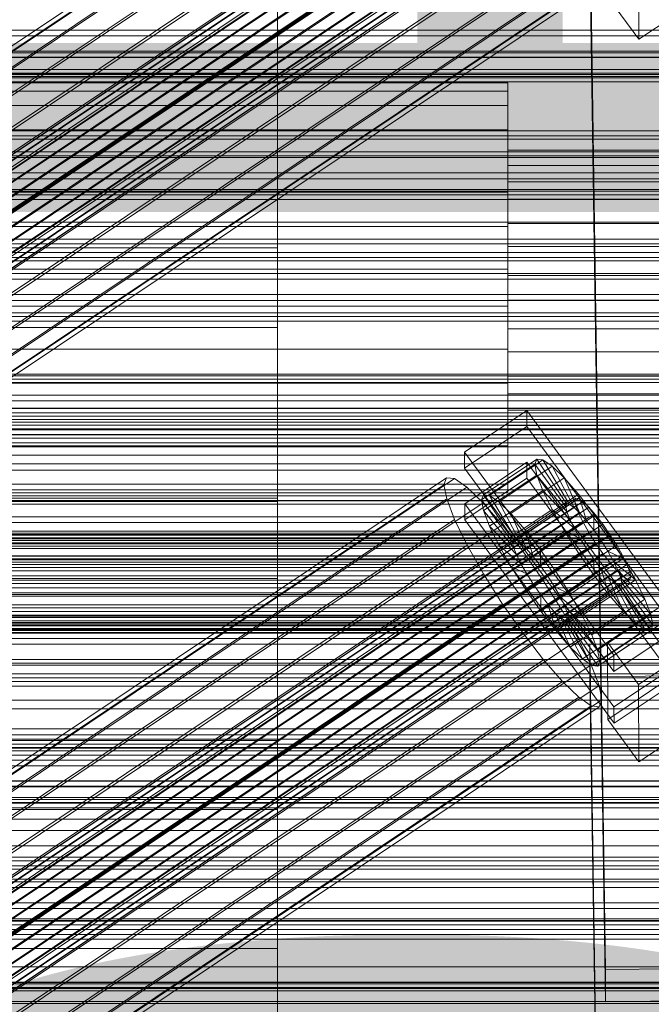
# Model space of a CAD drawing. Header units: millimetres. Extents: x -2233 to 61924, y -68080 to 6847.
# Tile 318 of 656: x 252 to 369, y -32882 to -32701. Entities that reach past the tile are written whole.
import ezdxf

# ---------------------------------------------------------------- set-up
doc = ezdxf.new("R2010")
doc.units = ezdxf.units.MM
for name, color, linetype, lineweight in [('COTAS_P', 1, 'Continuous', 0), ('frontal_C01', 7, 'Continuous', 0), ('frontal_C02', 7, 'Continuous', 0), ('frontal_C03', 7, 'Continuous', 0), ('frontal_C03-dry', 7, 'Continuous', 0), ('frontal_tolva', 7, 'Continuous', 0)]:
    doc.layers.add(name, color=color, linetype=linetype, lineweight=lineweight)
doc.dimstyles.new('R19_100', dxfattribs={"dimtxt": 250, "dimasz": 150, "dimexe": 150, "dimexo": 80, "dimgap": 100, "dimtad": 1, "dimtih": 1, "dimtoh": 1, "dimdsep": 46, "dimcen": 0.09, "dimadec": 0, "dimazin": 0, "dimtfac": 1, "dimtdec": 4, "dimtofl": 0, "dimtmove": 0, "dimatfit": 3, "dimfxl": 1, "dimtolj": 1, "dimtzin": 0, "dimarcsym": 0})

# ---------------------------------------------------------------- blocks, each defined once
blk = doc.blocks.new('DIM_R28_53')
at = {"layer": 'COTAS_P'}
for p, q in [((-150, -32300), (550, -32300)), ((550, -32300), (505, -32450)), ((550, -34900), (550, -32300)), ((550, -32300), (595, -32450)), ((550, -34900), (505, -34750)), ((550, -34900), (595, -34750)), ((-150, -34900), (550, -34900))]:
    blk.add_line(p, q, dxfattribs=at)
blk.add_text('2600 P', height=250, rotation=90, dxfattribs=at).set_placement((450, -33600))

msp = doc.modelspace()

# ---------------------------------------------------------------- linework, layer by layer
at = {"layer": 'frontal_C01'}
for p, q in [((-300, -32788.819), (300, -32788.819)), ((300, -32788.819), (300, -32939.804)), ((300, -32788.819), (300, -32812.893)), ((300, -32812.893), (-300, -32812.893)), ((300, -32963.878), (300, -32812.893))]:
    msp.add_line(p, q, dxfattribs=at)
at = {"layer": 'frontal_C02'}
for p, q in [((146.872, -32774.936), (331.181, -32651.681)), ((148.32, -32775.094), (332.629, -32651.839)), ((146.383, -32776.219), (330.692, -32652.964)), ((150.629, -32776.681), (334.938, -32653.427)), ((141.045, -32798.899), (354.844, -32655.924)), ((141.218, -32798.445), (355.017, -32655.469)), ((141.731, -32798.501), (355.53, -32655.525)), ((142.549, -32799.063), (356.348, -32656.088)), ((146.887, -32778.855), (331.197, -32655.6)), ((153.641, -32779.59), (337.95, -32656.336)), ((141.224, -32799.833), (355.022, -32656.858)), ((143.617, -32800.094), (357.415, -32657.119)), ((141.742, -32801.183), (355.541, -32658.208)), ((142.565, -32802.857), (356.363, -32659.881)), ((144.861, -32801.523), (358.659, -32658.547)), ((148.35, -32782.664), (332.659, -32659.41)), ((143.635, -32804.74), (357.434, -32661.765)), ((359.995, -32660.277), (146.196, -32803.252)), ((157.152, -32783.623), (341.461, -32660.368)), ((147.533, -32805.165), (361.332, -32662.189)), ((144.881, -32806.705), (358.68, -32663.73)), ((148.779, -32807.129), (362.578, -32664.154)), ((150.672, -32787.387), (334.981, -32664.133)), ((345.231, -32665.249), (160.922, -32788.504)), ((146.218, -32808.617), (360.017, -32665.642)), ((149.85, -32809.013), (363.648, -32666.037)), ((300, -32710.552), (300, -32666.441)), ((147.554, -32810.347), (361.352, -32667.371)), ((148.798, -32811.776), (362.596, -32668.8)), ((150.672, -32810.686), (364.471, -32667.711)), ((151.191, -32812.036), (364.989, -32669.061)), ((149.865, -32812.806), (363.664, -32669.831)), ((150.683, -32813.369), (364.482, -32670.394)), ((151.196, -32813.425), (364.995, -32670.449)), ((151.369, -32812.97), (365.168, -32669.995)), ((153.694, -32792.703), (338.003, -32669.448)), ((164.693, -32793.901), (349.002, -32670.646)), ((157.211, -32798.248), (341.52, -32674.993)), ((168.21, -32799.446), (352.519, -32676.191)), ((160.982, -32803.645), (345.291, -32680.39)), ((171.232, -32804.761), (355.541, -32681.507)), ((360.514, -32875.867), (357.646, -32682.462)), ((164.752, -32808.526), (349.061, -32685.271)), ((173.554, -32809.485), (357.863, -32686.23)), ((360.514, -32881.829), (357.646, -32688.424)), ((168.263, -32812.558), (352.572, -32689.304)), ((175.016, -32813.294), (359.326, -32690.039)), ((366.618, -32689.82), (366.675, -32704.126)), ((171.275, -32815.468), (355.584, -32692.213)), ((175.521, -32815.93), (359.83, -32692.675)), ((173.584, -32817.055), (357.893, -32693.801)), ((175.032, -32817.213), (359.341, -32693.958)), ((300, -32696.351), (300, -32742.649)), ((360.939, -32696.309), (366.675, -32704.126)), ((366.675, -32704.126), (378.143, -32696.457)), ((300, -32710.552), (-300, -32710.552)), ((300, -32757.351), (300, -32710.552)), ((342.5, -32712.154), (-342.5, -32712.154)), ((342.5, -32713.727), (342.5, -32712.154)), ((342.5, -32712.154), (342.5, -32716.343)), ((342.5, -32713.727), (-342.5, -32713.727)), ((342.5, -32720.822), (342.5, -32713.727)), ((342.5, -32716.343), (-342.5, -32716.343)), ((342.5, -32716.343), (342.5, -32725.655)), ((342.5, -32720.822), (-342.5, -32720.822)), ((342.5, -32732.36), (342.5, -32720.822)), ((342.5, -32727.414), (342.5, -32724.603)), ((342.5, -32724.603), (342.5, -32725.659)), ((450.5, -32724.603), (342.5, -32724.603)), ((342.5, -32725.655), (-342.5, -32725.655)), ((342.5, -32725.655), (342.5, -32738.674)), ((342.5, -32725.659), (342.5, -32730.42)), ((450.5, -32725.659), (342.5, -32725.659)), ((342.5, -32733.663), (342.5, -32727.414)), ((450.5, -32727.414), (342.5, -32727.414)), ((342.5, -32730.42), (342.5, -32738.163)), ((450.5, -32730.42), (342.5, -32730.42)), ((342.5, -32732.36), (-342.5, -32732.36)), ((342.5, -32746.583), (342.5, -32732.36)), ((342.5, -32742.4), (342.5, -32733.663)), ((450.5, -32733.663), (342.5, -32733.663)), ((342.5, -32738.163), (342.5, -32747.707)), ((450.5, -32738.163), (342.5, -32738.163)), ((-342.5, -32738.674), (342.5, -32738.674)), ((342.5, -32738.674), (342.5, -32753.417)), ((300, -32742.649), (-300, -32742.649)), ((300, -32742.649), (300, -32789.448)), ((342.5, -32752.293), (342.5, -32742.4)), ((342.5, -32742.4), (450.5, -32742.4)), ((342.5, -32746.583), (-342.5, -32746.583)), ((342.5, -32761.326), (342.5, -32746.583)), ((342.5, -32747.707), (342.5, -32757.6)), ((450.5, -32747.707), (342.5, -32747.707)), ((342.5, -32761.837), (342.5, -32752.293)), ((450.5, -32752.293), (342.5, -32752.293)), ((342.5, -32753.417), (-342.5, -32753.417)), ((342.5, -32753.417), (342.5, -32767.64)), ((300, -32757.351), (-300, -32757.351)), ((300, -32803.649), (300, -32757.351)), ((342.5, -32757.6), (342.5, -32766.337)), ((450.5, -32757.6), (342.5, -32757.6)), ((342.5, -32761.326), (-342.5, -32761.326)), ((342.5, -32774.345), (342.5, -32761.326)), ((342.5, -32769.58), (342.5, -32761.837)), ((450.5, -32761.837), (342.5, -32761.837)), ((342.5, -32766.337), (342.5, -32772.586)), ((450.5, -32766.337), (342.5, -32766.337)), ((342.5, -32767.64), (-342.5, -32767.64)), ((342.5, -32767.64), (342.5, -32779.178)), ((342.5, -32774.341), (342.5, -32769.58)), ((450.5, -32769.58), (342.5, -32769.58)), ((334.501, -32780.328), (345.969, -32772.659)), ((342.5, -32772.586), (342.5, -32775.397)), ((450.5, -32772.586), (342.5, -32772.586)), ((345.969, -32772.659), (345.981, -32775.64)), ((345.969, -32772.659), (373.501, -32810.181)), ((342.5, -32774.345), (-342.5, -32774.345)), ((342.5, -32775.397), (342.5, -32774.341)), ((450.5, -32774.341), (342.5, -32774.341)), ((342.5, -32783.657), (342.5, -32774.345)), ((345.981, -32775.64), (334.513, -32783.309)), ((450.5, -32775.397), (342.5, -32775.397)), ((373.513, -32813.162), (345.981, -32775.64)), ((342.5, -32779.178), (-342.5, -32779.178)), ((342.5, -32779.178), (342.5, -32786.273)), ((334.513, -32783.309), (334.501, -32780.328)), ((362.033, -32817.851), (334.501, -32780.328)), ((338.005, -32788.207), (347.835, -32781.633)), ((339.088, -32788.325), (348.918, -32781.751)), ((347.835, -32781.633), (347.47, -32782.593)), ((348.918, -32781.751), (347.835, -32781.633)), ((347.835, -32781.633), (353.378, -32789.955)), ((350.645, -32782.939), (348.918, -32781.751)), ((348.918, -32781.751), (353.892, -32790.011)), ((334.513, -32783.309), (362.045, -32820.831)), ((334.539, -32789.866), (346.008, -32782.197)), ((337.64, -32789.166), (347.47, -32782.593)), ((340.816, -32789.512), (350.645, -32782.939)), ((346.008, -32782.197), (346.02, -32785.177)), ((346.008, -32782.197), (373.539, -32819.719)), ((347.47, -32782.593), (353.205, -32790.41)), ((347.47, -32782.593), (347.847, -32784.565)), ((352.899, -32785.115), (350.645, -32782.939)), ((350.645, -32782.939), (354.71, -32790.574)), ((342.5, -32783.657), (-342.5, -32783.657)), ((146.872, -32908.326), (331.181, -32785.072)), ((148.32, -32908.484), (332.629, -32785.229)), ((331.181, -32785.072), (330.692, -32786.355)), ((332.629, -32785.229), (331.181, -32785.072)), ((334.938, -32786.817), (332.629, -32785.229)), ((346.02, -32785.177), (334.551, -32792.846)), ((338.017, -32791.138), (347.847, -32784.565)), ((342.5, -32787.846), (342.5, -32783.657)), ((343.069, -32791.688), (352.899, -32785.115)), ((373.551, -32822.7), (346.02, -32785.177)), ((347.847, -32784.565), (353.384, -32791.344)), ((347.847, -32784.565), (348.941, -32787.414)), ((355.525, -32788.131), (352.899, -32785.115)), ((352.899, -32785.115), (355.777, -32791.605)), ((342.5, -32786.273), (-342.5, -32786.273)), ((146.383, -32909.609), (330.692, -32786.355)), ((150.629, -32910.072), (334.938, -32786.817)), ((330.692, -32786.355), (331.197, -32788.99)), ((337.95, -32789.726), (334.938, -32786.817)), ((342.5, -32786.273), (342.5, -32787.846)), ((342.5, -32787.846), (-342.5, -32787.846)), ((141.218, -32931.835), (355.017, -32788.86)), ((141.731, -32931.891), (355.53, -32788.916)), ((146.887, -32912.245), (331.197, -32788.99)), ((331.197, -32788.99), (332.659, -32792.8)), ((337.64, -32789.166), (338.005, -32788.207)), ((343.549, -32796.529), (338.005, -32788.207)), ((338.005, -32788.207), (339.088, -32788.325)), ((344.062, -32796.585), (339.088, -32788.325)), ((339.088, -32788.325), (340.816, -32789.512)), ((339.111, -32793.988), (348.941, -32787.414)), ((345.695, -32794.705), (355.525, -32788.131)), ((348.941, -32787.414), (353.902, -32792.694)), ((348.941, -32787.414), (350.678, -32790.947)), ((355.017, -32788.86), (354.844, -32789.314)), ((355.53, -32788.916), (355.017, -32788.86)), ((358.345, -32791.782), (355.525, -32788.131)), ((355.525, -32788.131), (357.021, -32793.033)), ((356.348, -32789.478), (355.53, -32788.916)), ((300, -32789.448), (-300, -32789.448)), ((141.045, -32932.29), (354.844, -32789.314)), ((141.224, -32933.224), (355.022, -32790.248)), ((142.549, -32932.453), (356.348, -32789.478)), ((143.617, -32933.484), (357.415, -32790.509)), ((153.641, -32912.981), (337.95, -32789.726)), ((300, -32789.448), (300, -32833.559)), ((334.551, -32792.846), (334.539, -32789.866)), ((362.071, -32827.388), (334.539, -32789.866)), ((343.376, -32796.984), (337.64, -32789.166)), ((338.017, -32791.138), (337.64, -32789.166)), ((341.461, -32793.759), (337.95, -32789.726)), ((344.88, -32797.147), (340.816, -32789.512)), ((340.816, -32789.512), (343.069, -32791.688)), ((353.205, -32790.41), (343.376, -32796.984)), ((353.378, -32789.955), (343.549, -32796.529)), ((353.892, -32790.011), (344.062, -32796.585)), ((354.71, -32790.574), (344.88, -32797.147)), ((353.205, -32790.41), (353.378, -32789.955)), ((353.384, -32791.344), (353.205, -32790.41)), ((353.378, -32789.955), (353.892, -32790.011)), ((353.892, -32790.011), (354.71, -32790.574)), ((354.71, -32790.574), (355.777, -32791.605)), ((354.844, -32789.314), (355.022, -32790.248)), ((355.022, -32790.248), (355.541, -32791.598)), ((357.415, -32790.509), (356.348, -32789.478)), ((358.659, -32791.938), (357.415, -32790.509)), ((141.742, -32934.573), (355.541, -32791.598)), ((144.861, -32934.913), (358.659, -32791.938)), ((343.554, -32797.918), (338.017, -32791.138)), ((339.111, -32793.988), (338.017, -32791.138)), ((340.848, -32797.521), (350.678, -32790.947)), ((345.947, -32798.178), (343.069, -32791.688)), ((343.069, -32791.688), (345.695, -32794.705)), ((353.384, -32791.344), (343.554, -32797.918)), ((353.902, -32792.694), (344.073, -32799.267)), ((355.777, -32791.605), (345.947, -32798.178)), ((358.345, -32791.782), (348.515, -32798.356)), ((350.678, -32790.947), (354.725, -32794.367)), ((350.678, -32790.947), (352.938, -32794.923)), ((353.902, -32792.694), (353.384, -32791.344)), ((354.725, -32794.367), (353.902, -32792.694)), ((355.541, -32791.598), (356.363, -32793.272)), ((355.777, -32791.605), (357.021, -32793.033)), ((358.357, -32794.763), (358.345, -32791.782)), ((361.166, -32795.82), (358.345, -32791.782)), ((359.995, -32793.667), (358.659, -32791.938)), ((142.565, -32936.247), (356.363, -32793.272)), ((359.995, -32793.667), (146.196, -32936.643)), ((148.35, -32916.055), (332.659, -32792.8)), ((157.152, -32917.013), (341.461, -32793.759)), ((332.659, -32792.8), (334.981, -32797.523)), ((334.551, -32792.846), (362.083, -32830.369)), ((344.073, -32799.267), (339.111, -32793.988)), ((340.848, -32797.521), (339.111, -32793.988)), ((345.231, -32798.64), (341.461, -32793.759)), ((354.725, -32794.367), (344.895, -32800.941)), ((357.021, -32793.033), (347.191, -32799.607)), ((355.796, -32796.251), (354.725, -32794.367)), ((356.363, -32793.272), (357.434, -32795.155)), ((357.021, -32793.033), (358.357, -32794.763)), ((361.332, -32795.58), (359.995, -32793.667)), ((143.635, -32938.13), (357.434, -32795.155)), ((147.533, -32938.555), (361.332, -32795.58)), ((343.108, -32801.497), (352.938, -32794.923)), ((347.191, -32799.607), (345.695, -32794.705)), ((345.695, -32794.705), (348.515, -32798.356)), ((355.796, -32796.251), (345.966, -32802.824)), ((348.527, -32801.337), (358.357, -32794.763)), ((351.336, -32802.393), (361.166, -32795.82)), ((352.938, -32794.923), (355.796, -32796.251)), ((352.938, -32794.923), (355.569, -32799.071)), ((357.042, -32798.216), (355.796, -32796.251)), ((357.434, -32795.155), (358.68, -32797.12)), ((358.357, -32794.763), (359.693, -32796.675)), ((361.166, -32795.82), (359.693, -32796.675)), ((363.797, -32799.967), (361.166, -32795.82)), ((362.578, -32797.544), (361.332, -32795.58)), ((144.881, -32940.095), (358.68, -32797.12)), ((148.779, -32940.52), (362.578, -32797.544)), ((150.672, -32920.778), (334.981, -32797.523)), ((334.981, -32797.523), (338.003, -32802.839)), ((344.895, -32800.941), (340.848, -32797.521)), ((343.108, -32801.497), (340.848, -32797.521)), ((343.549, -32796.529), (343.376, -32796.984)), ((343.376, -32796.984), (343.554, -32797.918)), ((344.062, -32796.585), (343.549, -32796.529)), ((343.554, -32797.918), (344.073, -32799.267)), ((344.88, -32797.147), (344.062, -32796.585)), ((345.947, -32798.178), (344.88, -32797.147)), ((359.693, -32796.675), (349.863, -32803.249)), ((358.68, -32797.12), (360.017, -32799.032)), ((359.693, -32796.675), (360.939, -32798.64)), ((363.648, -32799.428), (362.578, -32797.544)), ((146.218, -32942.008), (360.017, -32799.032)), ((149.85, -32942.403), (363.648, -32799.428)), ((345.231, -32798.64), (160.922, -32921.894)), ((344.073, -32799.267), (344.895, -32800.941)), ((349.002, -32804.037), (345.231, -32798.64)), ((345.739, -32805.645), (355.569, -32799.071)), ((347.191, -32799.607), (345.947, -32798.178)), ((348.527, -32801.337), (347.191, -32799.607)), ((357.042, -32798.216), (347.212, -32804.789)), ((348.515, -32798.356), (348.527, -32801.337)), ((348.515, -32798.356), (351.336, -32802.393)), ((360.939, -32798.64), (351.109, -32805.214)), ((353.967, -32806.541), (363.797, -32799.967)), ((355.569, -32799.071), (357.042, -32798.216)), ((355.569, -32799.071), (358.39, -32803.108)), ((358.378, -32800.128), (357.042, -32798.216)), ((360.017, -32799.032), (361.352, -32800.762)), ((363.797, -32799.967), (360.939, -32798.64)), ((360.939, -32798.64), (362.01, -32800.523)), ((364.471, -32801.101), (363.648, -32799.428)), ((366.057, -32803.943), (363.797, -32799.967)), ((147.554, -32943.737), (361.352, -32800.762)), ((150.672, -32944.077), (364.471, -32801.101)), ((345.966, -32802.824), (343.108, -32801.497)), ((345.739, -32805.645), (343.108, -32801.497)), ((344.895, -32800.941), (345.966, -32802.824)), ((349.863, -32803.249), (348.527, -32801.337)), ((358.378, -32800.128), (348.548, -32806.701)), ((362.01, -32800.523), (352.18, -32807.097)), ((358.39, -32803.108), (358.378, -32800.128)), ((359.714, -32801.857), (358.378, -32800.128)), ((361.352, -32800.762), (362.596, -32802.191)), ((366.057, -32803.943), (362.01, -32800.523)), ((362.01, -32800.523), (362.833, -32802.197)), ((364.989, -32802.451), (364.471, -32801.101)), ((148.798, -32945.166), (362.596, -32802.191)), ((149.865, -32946.197), (363.664, -32803.221)), ((151.191, -32945.427), (364.989, -32802.451)), ((151.369, -32946.361), (365.168, -32803.385)), ((153.694, -32926.093), (338.003, -32802.839)), ((338.003, -32802.839), (341.52, -32808.384)), ((345.966, -32802.824), (347.212, -32804.789)), ((348.56, -32809.682), (358.39, -32803.108)), ((349.863, -32803.249), (351.336, -32802.393)), ((351.109, -32805.214), (349.863, -32803.249)), ((359.714, -32801.857), (349.884, -32808.431)), ((360.958, -32803.286), (351.128, -32809.86)), ((351.336, -32802.393), (353.967, -32806.541)), ((362.833, -32802.197), (353.003, -32808.771)), ((363.351, -32803.547), (353.521, -32810.12)), ((358.39, -32803.108), (361.21, -32806.76)), ((361.21, -32806.76), (359.714, -32801.857)), ((360.958, -32803.286), (359.714, -32801.857)), ((363.836, -32809.776), (360.958, -32803.286)), ((362.025, -32804.317), (360.958, -32803.286)), ((362.596, -32802.191), (363.664, -32803.221)), ((367.794, -32807.477), (362.833, -32802.197)), ((362.833, -32802.197), (363.351, -32803.547)), ((368.888, -32810.326), (363.351, -32803.547)), ((363.351, -32803.547), (363.53, -32804.481)), ((363.664, -32803.221), (364.482, -32803.784)), ((365.168, -32803.385), (364.989, -32802.451)), ((364.995, -32803.84), (365.168, -32803.385)), ((300, -32803.649), (-300, -32803.649)), ((150.683, -32946.759), (364.482, -32803.784)), ((151.196, -32946.815), (364.995, -32803.84)), ((164.693, -32927.291), (349.002, -32804.037)), ((300, -32846.291), (300, -32803.649)), ((347.212, -32804.789), (345.739, -32805.645)), ((347.212, -32804.789), (348.548, -32806.701)), ((352.519, -32809.582), (349.002, -32804.037)), ((352.18, -32807.097), (351.109, -32805.214)), ((351.109, -32805.214), (353.967, -32806.541)), ((362.025, -32804.317), (352.196, -32810.891)), ((362.843, -32804.88), (353.014, -32811.453)), ((363.357, -32804.935), (353.527, -32811.509)), ((363.53, -32804.481), (353.7, -32811.054)), ((356.228, -32810.517), (366.057, -32803.943)), ((366.09, -32811.952), (362.025, -32804.317)), ((362.843, -32804.88), (362.025, -32804.317)), ((367.817, -32813.14), (362.843, -32804.88)), ((363.357, -32804.935), (362.843, -32804.88)), ((363.53, -32804.481), (363.357, -32804.935)), ((368.9, -32813.258), (363.357, -32804.935)), ((369.265, -32812.298), (363.53, -32804.481)), ((364.482, -32803.784), (364.995, -32803.84)), ((367.794, -32807.477), (366.057, -32803.943)), ((348.56, -32809.682), (345.739, -32805.645)), ((348.548, -32806.701), (348.56, -32809.682)), ((348.548, -32806.701), (349.884, -32808.431)), ((351.38, -32813.333), (361.21, -32806.76)), ((353.003, -32808.771), (352.18, -32807.097)), ((352.18, -32807.097), (356.228, -32810.517)), ((353.967, -32806.541), (356.228, -32810.517)), ((361.21, -32806.76), (363.836, -32809.776)), ((157.211, -32931.638), (341.52, -32808.384)), ((341.52, -32808.384), (345.291, -32813.781)), ((349.884, -32808.431), (351.38, -32813.333)), ((349.884, -32808.431), (351.128, -32809.86)), ((353.521, -32810.12), (353.003, -32808.771)), ((353.003, -32808.771), (357.964, -32814.05)), ((357.964, -32814.05), (367.794, -32807.477)), ((360.882, -32815.393), (372.35, -32807.724)), ((368.888, -32810.326), (367.794, -32807.477)), ((168.21, -32932.836), (352.519, -32809.582)), ((351.38, -32813.333), (348.56, -32809.682)), ((351.128, -32809.86), (354.006, -32816.35)), ((351.128, -32809.86), (352.196, -32810.891)), ((355.541, -32814.897), (352.519, -32809.582)), ((353.7, -32811.054), (353.521, -32810.12)), ((353.521, -32810.12), (359.058, -32816.9)), ((354.006, -32816.35), (363.836, -32809.776)), ((356.228, -32810.517), (357.964, -32814.05)), ((359.058, -32816.9), (368.888, -32810.326)), ((373.501, -32810.181), (362.033, -32817.851)), ((363.836, -32809.776), (366.09, -32811.952)), ((369.265, -32812.298), (368.888, -32810.326)), ((352.196, -32810.891), (356.26, -32818.526)), ((352.196, -32810.891), (353.014, -32811.453)), ((353.014, -32811.453), (357.987, -32819.713)), ((353.014, -32811.453), (353.527, -32811.509)), ((353.527, -32811.509), (353.7, -32811.054)), ((353.527, -32811.509), (359.07, -32819.831)), ((353.7, -32811.054), (359.436, -32818.872)), ((356.26, -32818.526), (366.09, -32811.952)), ((359.436, -32818.872), (369.265, -32812.298)), ((366.09, -32811.952), (367.817, -32813.14)), ((368.9, -32813.258), (369.265, -32812.298)), ((160.982, -32937.035), (345.291, -32813.781)), ((345.291, -32813.781), (349.061, -32818.662)), ((354.006, -32816.35), (351.38, -32813.333)), ((357.964, -32814.05), (359.058, -32816.9)), ((357.987, -32819.713), (367.817, -32813.14)), ((359.07, -32819.831), (368.9, -32813.258)), ((362.045, -32820.831), (373.513, -32813.162)), ((367.817, -32813.14), (368.9, -32813.258)), ((171.232, -32938.152), (355.541, -32814.897)), ((357.863, -32819.62), (355.541, -32814.897)), ((357.646, -32815.853), (375.644, -32815.609)), ((357.646, -32821.814), (357.646, -32815.853)), ((360.514, -33009.258), (357.646, -32815.853)), ((360.939, -32829.7), (360.882, -32815.393)), ((366.618, -32823.21), (360.882, -32815.393)), ((378.086, -32815.541), (366.618, -32823.21)), ((356.26, -32818.526), (354.006, -32816.35)), ((359.058, -32816.9), (359.436, -32818.872)), ((362.033, -32817.851), (362.045, -32820.831)), ((164.752, -32941.916), (349.061, -32818.662)), ((173.554, -32942.875), (357.863, -32819.62)), ((349.061, -32818.662), (352.572, -32822.694)), ((357.987, -32819.713), (356.26, -32818.526)), ((359.326, -32823.43), (357.863, -32819.62)), ((359.07, -32819.831), (357.987, -32819.713)), ((359.436, -32818.872), (359.07, -32819.831)), ((373.539, -32819.719), (362.071, -32827.388)), ((375.644, -32821.571), (357.646, -32821.814)), ((168.263, -32945.949), (352.572, -32822.694)), ((175.016, -32946.684), (359.326, -32823.43)), ((352.572, -32822.694), (355.584, -32825.603)), ((360.514, -33015.219), (357.646, -32821.814)), ((359.83, -32826.066), (359.326, -32823.43)), ((372.408, -32822.03), (360.939, -32829.7)), ((362.083, -32830.369), (373.551, -32822.7)), ((366.618, -32823.21), (366.675, -32837.517)), ((171.275, -32948.858), (355.584, -32825.603)), ((173.584, -32950.445), (357.893, -32827.191)), ((175.521, -32949.32), (359.83, -32826.066)), ((355.584, -32825.603), (357.893, -32827.191)), ((357.893, -32827.191), (359.341, -32827.349)), ((359.341, -32827.349), (359.83, -32826.066)), ((175.032, -32950.603), (359.341, -32827.349)), ((362.071, -32827.388), (362.083, -32830.369)), ((360.939, -32829.7), (366.675, -32837.517)), ((366.675, -32837.517), (378.143, -32829.848)), ((300, -32833.559), (-300, -32833.559)), ((300, -32833.559), (300, -32871.975)), ((300, -32846.291), (-300, -32846.291)), ((300, -32882.371), (300, -32846.291)), ((-425, -32870.271), (425, -32870.271)), ((300, -32871.975), (-300, -32871.975)), ((300, -32871.975), (300, -32902.079)), ((378.512, -32875.624), (360.514, -32875.867)), ((360.514, -32875.867), (360.514, -32881.829)), ((425, -32881.725), (-425, -32881.725)), ((360.514, -32881.829), (378.512, -32881.585))]:
    msp.add_line(p, q, dxfattribs=at)
at = {"layer": 'frontal_C03'}
for p, q in [((1250, -32702.443), (-1250, -32702.443)), ((-1250, -32703.501), (1250, -32703.501)), ((1250, -32706.353), (-1250, -32706.353)), ((1250, -32707.41), (-1250, -32707.41)), ((1250, -32709.717), (-1250, -32709.717)), ((1250, -32710.371), (-1250, -32710.371)), ((1250, -32711.252), (-1250, -32711.252)), ((1250, -32721.059), (-1250, -32721.059)), ((1250, -32721.94), (-1250, -32721.94)), ((1250, -32722.593), (-1250, -32722.593)), ((1250, -32724.901), (-1250, -32724.901)), ((-1250, -32725.958), (1250, -32725.958)), ((1250, -32728.81), (-1250, -32728.81)), ((1250, -32729.868), (-1250, -32729.868)), ((1250, -32732.175), (-1250, -32732.175)), ((1250, -32732.828), (-1250, -32732.828)), ((1250, -32733.71), (-1250, -32733.71)), ((1250, -32743.516), (-1250, -32743.516)), ((1250, -32744.398), (-1250, -32744.398)), ((1250, -32745.051), (-1250, -32745.051)), ((1250, -32747.358), (-1250, -32747.358)), ((-1250, -32748.416), (1250, -32748.416)), ((1250, -32751.268), (-1250, -32751.268)), ((1250, -32752.325), (-1250, -32752.325)), ((1250, -32754.633), (-1250, -32754.633)), ((1250, -32755.286), (-1250, -32755.286)), ((1250, -32756.167), (-1250, -32756.167)), ((1250, -32765.974), (-1250, -32765.974)), ((1250, -32766.855), (-1250, -32766.855)), ((1250, -32767.509), (-1250, -32767.509)), ((1250, -32769.816), (-1250, -32769.816)), ((-1250, -32770.873), (1250, -32770.873)), ((-1250, -32772.308), (1250, -32772.308)), ((-1250, -32773.105), (1250, -32773.105)), ((-1250, -32773.69), (1250, -32773.69)), ((1250, -32773.726), (-1250, -32773.726)), ((1250, -32774.783), (-1250, -32774.783)), ((-1250, -32776.028), (1250, -32776.028)), ((1250, -32777.09), (-1250, -32777.09)), ((-1250, -32777.157), (1250, -32777.157)), ((1250, -32777.744), (-1250, -32777.744)), ((1250, -32778.625), (-1250, -32778.625)), ((-1250, -32780.876), (1250, -32780.876)), ((-1250, -32782.473), (1250, -32782.473)), ((-1250, -32787.32), (1250, -32787.32)), ((1250, -32788.431), (-1250, -32788.431)), ((-1250, -32789.276), (1250, -32789.276)), ((1250, -32789.313), (-1250, -32789.313)), ((1250, -32789.966), (-1250, -32789.966)), ((1250, -32792.274), (-1250, -32792.274)), ((-1250, -32793.331), (1250, -32793.331)), ((-1268, -32795.293), (1268, -32795.293)), ((-1268, -32795.518), (1268, -32795.518)), ((-1268, -32795.682), (1268, -32795.682)), ((-1268, -32796.34), (1268, -32796.34)), ((-1250, -32794.92), (1250, -32794.92)), ((1250, -32796.183), (-1250, -32796.183)), ((-1268, -32796.657), (1268, -32796.657)), ((-1268, -32797.703), (1268, -32797.703)), ((-1268, -32798.152), (1268, -32798.152)), ((1250, -32797.101), (-1250, -32797.101)), ((1250, -32797.24), (-1250, -32797.24)), ((-1268, -32799.516), (1268, -32799.516)), ((1250, -32799.548), (-1250, -32799.548)), ((-1268, -32800.066), (1268, -32800.066)), ((-1268, -32801.653), (1268, -32801.653)), ((1250, -32800.201), (-1250, -32800.201)), ((1250, -32801.083), (-1250, -32801.083)), ((1268, -32802.267), (-1268, -32802.267)), ((-1250, -32803.159), (1250, -32803.159)), ((-1268, -32803.97), (1268, -32803.97)), ((-1268, -32804.605), (1268, -32804.605)), ((-1250, -32805.417), (1250, -32805.417)), ((-1268, -32806.309), (1268, -32806.309)), ((-1268, -32806.922), (1268, -32806.922)), ((-1268, -32808.51), (1268, -32808.51)), ((-1268, -32809.06), (1268, -32809.06)), ((-1268, -32810.423), (1268, -32810.423)), ((-1268, -32810.872), (1268, -32810.872)), ((-1268, -32811.918), (1268, -32811.918)), ((-1268, -32812.236), (1268, -32812.236)), ((1250, -32810.889), (-1250, -32810.889)), ((-1250, -32811.474), (1250, -32811.474)), ((1250, -32811.77), (-1250, -32811.77)), ((1250, -32812.424), (-1250, -32812.424)), ((-1268, -32812.894), (1268, -32812.894)), ((-1268, -32813.058), (1268, -32813.058)), ((-1268, -32813.282), (1268, -32813.282)), ((-1250, -32813.655), (1250, -32813.655)), ((1250, -32814.731), (-1250, -32814.731)), ((-1250, -32815.789), (1250, -32815.789)), ((1250, -32818.641), (-1250, -32818.641)), ((-1250, -32819.3), (1250, -32819.3)), ((1250, -32819.698), (-1250, -32819.698)), ((-1250, -32821.256), (1250, -32821.256)), ((1250, -32822.006), (-1250, -32822.006)), ((1250, -32822.659), (-1250, -32822.659)), ((1250, -32823.54), (-1250, -32823.54)), ((-1250, -32826.103), (1250, -32826.103)), ((-1250, -32827.7), (1250, -32827.7)), ((-1250, -32831.419), (1250, -32831.419)), ((-1250, -32832.548), (1250, -32832.548)), ((1250, -32833.347), (-1250, -32833.347)), ((1250, -32834.228), (-1250, -32834.228)), ((1250, -32834.882), (-1250, -32834.882)), ((-1250, -32834.886), (1250, -32834.886)), ((-1250, -32835.47), (1250, -32835.47)), ((-1250, -32836.268), (1250, -32836.268)), ((1250, -32837.189), (-1250, -32837.189)), ((-1250, -32838.246), (1250, -32838.246)), ((1250, -32841.098), (-1250, -32841.098)), ((1250, -32842.156), (-1250, -32842.156)), ((1250, -32844.463), (-1250, -32844.463)), ((1250, -32845.117), (-1250, -32845.117)), ((1250, -32845.998), (-1250, -32845.998)), ((-1500, -32850.211), (1500, -32850.211)), ((-1500, -32855.102), (1500, -32855.102)), ((1250, -32855.804), (-1250, -32855.804)), ((1250, -32856.686), (-1250, -32856.686)), ((1250, -32857.339), (-1250, -32857.339)), ((1500, -32859.194), (-1500, -32859.194)), ((1250, -32859.647), (-1250, -32859.647)), ((-1250, -32860.704), (1250, -32860.704)), ((1250, -32863.556), (-1250, -32863.556)), ((1250, -32864.613), (-1250, -32864.613)), ((1500, -32866.511), (-1500, -32866.511)), ((1500, -32866.796), (-1500, -32866.796)), ((1250, -32866.921), (-1250, -32866.921)), ((1250, -32867.574), (-1250, -32867.574)), ((1250, -32868.456), (-1250, -32868.456)), ((-1500, -32878.204), (1500, -32878.204)), ((1250, -32878.262), (-1250, -32878.262)), ((1250, -32879.143), (-1250, -32879.143)), ((1250, -32879.797), (-1250, -32879.797)), ((1250, -32882.104), (-1250, -32882.104))]:
    msp.add_line(p, q, dxfattribs=at)
at = {"layer": 'frontal_C03-dry'}
for p, q in [((1250, -32703.5), (-1250, -32703.5)), ((1290, -32706.625), (-1290, -32706.625)), ((1250, -32707.5), (-1250, -32707.5)), ((-1290, -32710.625), (1290, -32710.625)), ((-1250, -32731.875), (1250, -32731.875)), ((1250, -32737.875), (-1250, -32737.875)), ((1290, -32741), (-1290, -32741)), ((1250, -32741.875), (-1250, -32741.875)), ((-1290, -32745), (1290, -32745)), ((-1250, -32766.25), (1250, -32766.25)), ((1250, -32772.25), (-1250, -32772.25)), ((1290, -32775.375), (-1290, -32775.375)), ((1250, -32776.25), (-1250, -32776.25)), ((-1290, -32779.375), (1290, -32779.375)), ((-1250, -32800.625), (1250, -32800.625)), ((1250, -32806.625), (-1250, -32806.625)), ((1290, -32809.75), (-1290, -32809.75)), ((1250, -32810.625), (-1250, -32810.625)), ((-1290, -32813.75), (1290, -32813.75)), ((-1250, -32835), (1250, -32835)), ((1250, -32841), (-1250, -32841)), ((1290, -32844.125), (-1290, -32844.125)), ((1250, -32845), (-1250, -32845)), ((-1290, -32848.125), (1290, -32848.125)), ((-1250, -32869.375), (1250, -32869.375)), ((1250, -32875.375), (-1250, -32875.375)), ((1290, -32878.5), (-1290, -32878.5)), ((1250, -32879.375), (-1250, -32879.375))]:
    msp.add_line(p, q, dxfattribs=at)
at = {"layer": 'frontal_tolva'}
for p, q in [((-1821.5, -32711), (1821.5, -32711)), ((-1725, -32712), (1725, -32712)), ((-1821.5, -32842), (1821.5, -32842)), ((-1821.5, -32853), (1821.5, -32853))]:
    msp.add_line(p, q, dxfattribs=at)

# ---------------------------------------------------------------- dimensions: what is measured, and where the dimension line sits
at = {"layer": 'COTAS_P'}
dim = msp.add_aligned_dim(p1=(-150, -34900), p2=(-150, -32300), distance=-700, text='<> P', dimstyle='R19_100', dxfattribs=at)
dim.commit()
dim.dimension.update_dxf_attribs({"geometry": 'DIM_R28_53', "text_midpoint": (550, -33600)})

doc.saveas('drawing.dxf')
